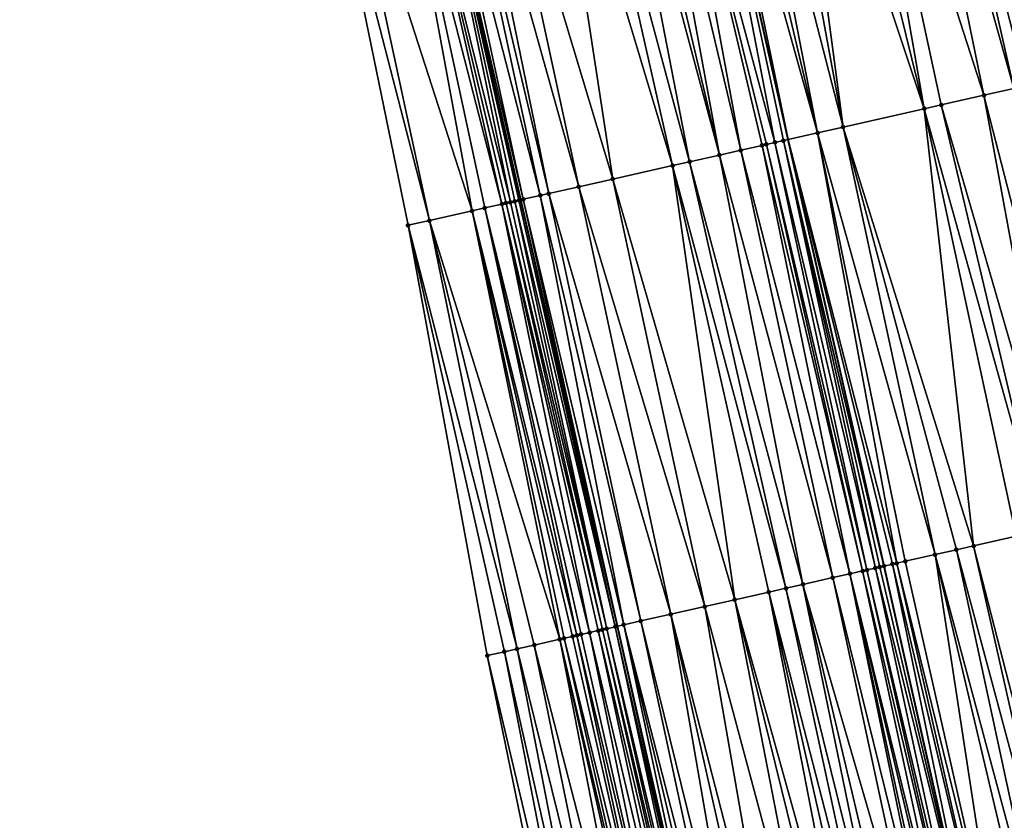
# Model space of a CAD drawing. Header units: feet. Extents: x 2004186 to 2014793, y 836912 to 864902.
# Tile 316 of 656: x 2010559 to 2010604, y 847180 to 847217. Entities that reach past the tile are written whole.
import ezdxf

# ---------------------------------------------------------------- set-up
doc = ezdxf.new("R2010")
doc.units = ezdxf.units.FT
doc.header["$LTSCALE"] = 100
doc.header["$MEASUREMENT"] = 0
for name, color, linetype, lineweight in [('EP_Travel Lane', 5, 'Continuous', 40), ('GPL_Skip Line', 2, 'Continuous', 40), ('Road Shots', 4, 'Continuous', 200), ('Road X-Section', 30, 'Continuous', 13)]:
    doc.layers.add(name, color=color, linetype=linetype, lineweight=lineweight)
doc.layers.add('I-77 SB_MM21-27-Surface-Border', color=7, linetype='Continuous')
doc.layers.add('I-77 SB_MM21-27-Surface-TIN', color=7, linetype='Continuous')

msp = doc.modelspace()

# ---------------------------------------------------------------- linework, layer by layer
at = {"layer": 'EP_Travel Lane'}
msp.add_polyline3d([(2010630.685063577, 846974.7646020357, 433.9494990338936), (2010626.999623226, 846994.4221213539, 433.9498742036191), (2010623.37290923, 847013.7085163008, 433.9473500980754), (2010619.35586834, 847033.300953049, 433.9607344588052), (2010615.338828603, 847052.893384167, 433.9372377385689), (2010611.321789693, 847072.4858112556, 433.8909326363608), (2010607.341284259, 847091.833547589, 433.8868535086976), (2010603.135315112, 847111.386270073, 433.8458970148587), (2010598.929344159, 847130.9390009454, 433.8186552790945), (2010594.723369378, 847150.4917496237, 433.8204851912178), (2010590.543717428, 847169.7928133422, 433.7994783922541), (2010586.116001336, 847189.2965723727, 433.781012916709), (2010581.688313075, 847208.8002088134, 433.7128112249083), (2010577.26060242, 847228.3039439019, 433.6845438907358), (2010572.869440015, 847247.436006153, 433.6395394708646), (2010568.141492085, 847266.8691364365, 433.6038975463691), (2010563.413541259, 847286.3022786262, 433.5727281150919)], dxfattribs=at)
at = {"layer": 'GPL_Skip Line'}
msp.add_polyline3d([(2010642.843041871, 846977.0569805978, 434.4017730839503), (2010639.195819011, 846996.7217008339, 434.413337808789), (2010635.571582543, 847016.2033965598, 434.4155120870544), (2010631.558796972, 847035.7967035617, 434.4288092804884), (2010627.54601195, 847055.3900078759, 434.4244873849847), (2010623.533227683, 847074.9833085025, 434.3981462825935), (2010619.530251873, 847094.4549494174, 434.3862928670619), (2010615.318628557, 847114.0064724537, 434.3709530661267), (2010611.1070079, 847133.5579831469, 434.3354678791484), (2010606.895382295, 847153.1095168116, 434.3374904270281), (2010602.688896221, 847172.5357383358, 434.3204053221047), (2010598.305170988, 847192.0493671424, 434.2786140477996), (2010593.921456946, 847211.5629461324, 434.2166219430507), (2010589.537728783, 847231.0765879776, 434.1800748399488), (2010585.139193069, 847250.4019683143, 434.1257069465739), (2010580.421065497, 847269.8374178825, 434.0705909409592)], dxfattribs=at)
at = {"layer": 'I-77 SB_MM21-27-Surface-Border', "color": 3, "linetype": 'ByBlock', "lineweight": -2}
msp.add_polyline3d([(2010623.863398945, 846973.4784115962, 433.6356946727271), (2010621.729653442, 846993.4284968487, 433.7041223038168), (2010615.948641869, 847012.1900950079, 433.628943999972), (2010612.529134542, 847031.9047385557, 433.6583332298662), (2010608.521796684, 847051.4991520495, 433.6235450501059), (2010604.318515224, 847071.0534893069, 433.5741984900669), (2010600.557156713, 847090.3744989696, 433.5612475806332), (2010596.352529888, 847109.9275174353, 433.5317278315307), (2010592.147901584, 847129.480542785, 433.5134717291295), (2010587.94327389, 847149.0335652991, 433.4905857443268), (2010584.173862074, 847168.3541448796, 433.4992467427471), (2010580.160164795, 847187.9514106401, 433.4996007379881), (2010576.536649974, 847207.6367539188, 433.5000388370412), (2010572.522958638, 847227.2339933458, 433.4896062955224), (2010568.752507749, 847246.4408045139, 433.4700946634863), (2010564.444075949, 847265.9753165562, 433.4409948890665), (2010558.774834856, 847285.1808938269, 433.3625969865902)], dxfattribs=at)
at = {"layer": 'I-77 SB_MM21-27-Surface-TIN', "color": 128, "linetype": 'ByBlock', "lineweight": -2}
for points in [[(2010603.931973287, 847234.3272160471, 434.7061975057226), (2010602.956539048, 847234.1069252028, 434.6666204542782), (2010608.140735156, 847214.7741070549, 434.7537400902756)], [(2010602.956539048, 847234.1069252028, 434.6666204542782), (2010601.200750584, 847233.7104319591, 434.6076615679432), (2010606.970212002, 847214.5097672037, 434.7099678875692)], [(2010602.956539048, 847234.1069252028, 434.6666204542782), (2010606.970212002, 847214.5097672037, 434.7099678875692), (2010608.140735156, 847214.7741070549, 434.7537400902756)], [(2010599.835137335, 847233.402048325, 434.5618046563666), (2010598.859702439, 847233.1817603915, 434.5234081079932), (2010604.238988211, 847213.8929879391, 434.6133983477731)], [(2010599.835137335, 847233.402048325, 434.5618046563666), (2010604.824251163, 847214.0251517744, 434.6328142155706), (2010601.200750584, 847233.7104319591, 434.6076615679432)], [(2010599.835137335, 847233.402048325, 434.5618046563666), (2010604.238988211, 847213.8929879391, 434.6133983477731), (2010604.824251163, 847214.0251517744, 434.6328142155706)], [(2010604.824251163, 847214.0251517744, 434.6328142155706), (2010605.604603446, 847214.2013627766, 434.6556823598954), (2010601.200750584, 847233.7104319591, 434.6076615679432)], [(2010606.970212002, 847214.5097672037, 434.7099678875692), (2010601.200750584, 847233.7104319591, 434.6076615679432), (2010605.604603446, 847214.2013627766, 434.6556823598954)], [(2010598.859702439, 847233.1817603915, 434.5234081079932), (2010596.713745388, 847232.6971281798, 434.4394395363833), (2010602.873382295, 847213.5845718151, 434.5543685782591)], [(2010598.859702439, 847233.1817603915, 434.5234081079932), (2010602.873382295, 847213.5845718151, 434.5543685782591), (2010604.238988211, 847213.8929879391, 434.6133983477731)], [(2010596.713745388, 847232.6971281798, 434.4394395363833), (2010595.34813351, 847232.3887384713, 434.3911187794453), (2010600.142164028, 847212.9677680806, 434.4478740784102)], [(2010596.713745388, 847232.6971281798, 434.4394395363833), (2010600.922513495, 847213.1439915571, 434.4758017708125), (2010602.873382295, 847213.5845718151, 434.5543685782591)], [(2010596.713745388, 847232.6971281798, 434.4394395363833), (2010600.142164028, 847212.9677680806, 434.4478740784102), (2010600.922513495, 847213.1439915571, 434.4758017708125)], [(2010593.787437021, 847232.0362806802, 434.3308617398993), (2010592.812000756, 847231.8159988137, 434.2949258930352), (2010596.435505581, 847212.1306998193, 434.3124803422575)], [(2010595.34813351, 847232.3887384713, 434.3911187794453), (2010593.787437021, 847232.0362806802, 434.3308617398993), (2010600.142164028, 847212.9677680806, 434.4478740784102)], [(2010593.787437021, 847232.0362806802, 434.3308617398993), (2010596.435505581, 847212.1306998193, 434.3124803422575), (2010600.142164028, 847212.9677680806, 434.4478740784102)], [(2010592.812000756, 847231.8159988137, 434.2949258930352), (2010591.446384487, 847231.5076285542, 434.2544937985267), (2010596.435505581, 847212.1306998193, 434.3124803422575)], [(2010589.885686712, 847231.1551764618, 434.1965479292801), (2010589.537728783, 847231.0765879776, 434.1800748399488), (2010593.921456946, 847211.5629461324, 434.2166219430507)], [(2010590.666034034, 847231.331409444, 434.228334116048), (2010589.885686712, 847231.1551764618, 434.1965479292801), (2010595.264978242, 847211.8663785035, 434.2762261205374)], [(2010589.885686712, 847231.1551764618, 434.1965479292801), (2010593.921456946, 847211.5629461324, 434.2166219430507), (2010595.264978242, 847211.8663785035, 434.2762261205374)], [(2010591.446384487, 847231.5076285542, 434.2544937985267), (2010590.666034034, 847231.331409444, 434.228334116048), (2010595.264978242, 847211.8663785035, 434.2762261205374)], [(2010591.446384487, 847231.5076285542, 434.2544937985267), (2010595.264978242, 847211.8663785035, 434.2762261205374), (2010596.435505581, 847212.1306998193, 434.3124803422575)], [(2010588.129911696, 847230.7586236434, 434.1134257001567), (2010587.154479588, 847230.5383233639, 434.0700215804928), (2010591.753416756, 847211.0733236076, 434.1305748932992)], [(2010588.129911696, 847230.7586236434, 434.1134257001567), (2010593.314111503, 847211.4257891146, 434.193955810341), (2010589.537728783, 847231.0765879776, 434.1800748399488)], [(2010588.129911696, 847230.7586236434, 434.1134257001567), (2010592.923933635, 847211.3376912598, 434.1856231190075), (2010593.314111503, 847211.4257891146, 434.193955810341)], [(2010588.129911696, 847230.7586236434, 434.1134257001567), (2010592.72884615, 847211.2936359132, 434.1788531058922), (2010592.923933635, 847211.3376912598, 434.1856231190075)], [(2010588.129911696, 847230.7586236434, 434.1134257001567), (2010591.753416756, 847211.0733236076, 434.1305748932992), (2010592.72884615, 847211.2936359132, 434.1788531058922)], [(2010593.704286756, 847211.5138985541, 434.2069873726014), (2010593.921456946, 847211.5629461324, 434.2166219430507), (2010589.537728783, 847231.0765879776, 434.1800748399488)], [(2010593.704286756, 847211.5138985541, 434.2069873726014), (2010589.537728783, 847231.0765879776, 434.1800748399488), (2010593.314111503, 847211.4257891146, 434.193955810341)], [(2010586.179042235, 847230.3180463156, 434.0360400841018), (2010585.593780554, 847230.1858768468, 434.0143372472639), (2010590.77798285, 847210.8530312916, 434.0904044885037)], [(2010587.154479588, 847230.5383233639, 434.0700215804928), (2010586.179042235, 847230.3180463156, 434.0360400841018), (2010590.77798285, 847210.8530312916, 434.0904044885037)], [(2010587.154479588, 847230.5383233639, 434.0700215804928), (2010590.77798285, 847210.8530312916, 434.0904044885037), (2010591.753416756, 847211.0733236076, 434.1305748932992)], [(2010584.228175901, 847229.8774551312, 433.9530344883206), (2010582.862563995, 847229.5690655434, 433.9047626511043), (2010588.632032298, 847210.3683702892, 433.9947663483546)], [(2010585.593780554, 847230.1858768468, 434.0143372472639), (2010584.228175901, 847229.8774551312, 433.9530344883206), (2010589.412378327, 847210.5446089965, 434.0288716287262)], [(2010584.228175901, 847229.8774551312, 433.9530344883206), (2010588.632032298, 847210.3683702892, 433.9947663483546), (2010589.412378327, 847210.5446089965, 434.0288716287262)], [(2010585.593780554, 847230.1858768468, 434.0143372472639), (2010589.412378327, 847210.5446089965, 434.0288716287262), (2010590.77798285, 847210.8530312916, 434.0904044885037)], [(2010582.862563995, 847229.5690655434, 433.9047626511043), (2010580.131344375, 847228.9522678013, 433.8006886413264), (2010585.900809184, 847209.7515880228, 433.8969792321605)], [(2010582.862563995, 847229.5690655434, 433.9047626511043), (2010585.900809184, 847209.7515880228, 433.8969792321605), (2010588.632032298, 847210.3683702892, 433.9947663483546)], [(2010580.131344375, 847228.9522678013, 433.8006886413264), (2010578.960818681, 847228.6879391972, 433.7614739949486), (2010584.340115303, 847209.3991186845, 433.8320443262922)], [(2010580.131344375, 847228.9522678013, 433.8006886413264), (2010584.340115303, 847209.3991186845, 433.8320443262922), (2010585.900809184, 847209.7515880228, 433.8969792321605)], [(2010578.375557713, 847228.5557665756, 433.738492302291), (2010577.595214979, 847228.3795132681, 433.6984622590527), (2010582.584333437, 847209.00259621, 433.7612358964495)], [(2010578.960818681, 847228.6879391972, 433.7614739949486), (2010578.375557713, 847228.5557665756, 433.738492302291), (2010582.974506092, 847209.0907171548, 433.7789339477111)], [(2010578.375557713, 847228.5557665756, 433.738492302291), (2010582.584333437, 847209.00259621, 433.7612358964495), (2010582.974506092, 847209.0907171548, 433.7789339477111)], [(2010578.960818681, 847228.6879391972, 433.7614739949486), (2010582.974506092, 847209.0907171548, 433.7789339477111), (2010584.340115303, 847209.3991186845, 433.8320443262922)], [(2010575.839427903, 847227.9830138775, 433.6370101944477), (2010573.303306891, 847227.4102222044, 433.5197198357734), (2010579.462947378, 847208.2976499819, 433.6283032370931)], [(2010576.424689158, 847228.1151852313, 433.6594777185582), (2010575.839427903, 847227.9830138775, 433.6370101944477), (2010580.828549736, 847208.6060818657, 433.6937251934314)], [(2010575.839427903, 847227.9830138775, 433.6370101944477), (2010580.048206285, 847208.4298317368, 433.6549872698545), (2010580.828549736, 847208.6060818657, 433.6937251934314)], [(2010575.839427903, 847227.9830138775, 433.6370101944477), (2010579.462947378, 847208.2976499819, 433.6283032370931), (2010580.048206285, 847208.4298317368, 433.6549872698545)], [(2010577.205041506, 847228.2913959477, 433.6822328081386), (2010576.424689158, 847228.1151852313, 433.6594777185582), (2010581.218726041, 847208.6941866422, 433.7048653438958)], [(2010576.424689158, 847228.1151852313, 433.6594777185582), (2010581.023637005, 847208.6501381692, 433.7008832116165), (2010581.218726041, 847208.6941866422, 433.7048653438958)], [(2010576.424689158, 847228.1151852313, 433.6594777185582), (2010580.828549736, 847208.6060818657, 433.6937251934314), (2010581.023637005, 847208.6501381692, 433.7008832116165)], [(2010577.205041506, 847228.2913959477, 433.6822328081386), (2010581.608905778, 847208.7822762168, 433.7098396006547), (2010577.26060242, 847228.3039439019, 433.6845438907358)], [(2010577.205041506, 847228.2913959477, 433.6822328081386), (2010581.413816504, 847208.7382287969, 433.7062846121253), (2010581.608905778, 847208.7822762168, 433.7098396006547)], [(2010577.205041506, 847228.2913959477, 433.6822328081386), (2010581.218726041, 847208.6941866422, 433.7048653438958), (2010581.413816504, 847208.7382287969, 433.7062846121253)], [(2010577.595214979, 847228.3795132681, 433.6984622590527), (2010577.26060242, 847228.3039439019, 433.6845438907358), (2010581.803992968, 847208.8263328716, 433.7171402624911)], [(2010581.608905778, 847208.7822762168, 433.7098396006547), (2010581.688313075, 847208.8002088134, 433.7128112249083), (2010577.26060242, 847228.3039439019, 433.6845438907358)], [(2010581.803992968, 847208.8263328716, 433.7171402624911), (2010577.26060242, 847228.3039439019, 433.6845438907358), (2010581.688313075, 847208.8002088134, 433.7128112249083)], [(2010577.595214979, 847228.3795132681, 433.6984622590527), (2010581.803992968, 847208.8263328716, 433.7171402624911), (2010582.584333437, 847209.00259621, 433.7612358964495)], [(2010573.303306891, 847227.4102222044, 433.5197198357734), (2010572.522958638, 847227.2339933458, 433.4896062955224), (2010577.512083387, 847207.8570484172, 433.5410944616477)], [(2010572.522958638, 847227.2339933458, 433.4896062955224), (2010576.536649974, 847207.6367539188, 433.5000388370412), (2010577.512083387, 847207.8570484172, 433.5410944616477)], [(2010573.303306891, 847227.4102222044, 433.5197198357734), (2010577.512083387, 847207.8570484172, 433.5410944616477), (2010579.462947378, 847208.2976499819, 433.6283032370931)], [(2010602.873382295, 847213.5845718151, 434.5543685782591), (2010600.922513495, 847213.1439915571, 434.4758017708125), (2010606.496882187, 847193.8992946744, 434.5807558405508)], [(2010604.238988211, 847213.8929879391, 434.6133983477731), (2010602.873382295, 847213.5845718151, 434.5543685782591), (2010607.862489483, 847194.2077046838, 434.6373056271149)], [(2010602.873382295, 847213.5845718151, 434.5543685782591), (2010606.496882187, 847193.8992946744, 434.5807558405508), (2010607.862489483, 847194.2077046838, 434.6373056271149)], [(2010600.922513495, 847213.1439915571, 434.4758017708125), (2010600.142164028, 847212.9677680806, 434.4478740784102), (2010605.521446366, 847193.6790108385, 434.5440249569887)], [(2010600.922513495, 847213.1439915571, 434.4758017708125), (2010605.521446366, 847193.6790108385, 434.5440249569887), (2010606.496882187, 847193.8992946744, 434.5807558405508)], [(2010600.142164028, 847212.9677680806, 434.4478740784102), (2010596.435505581, 847212.1306998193, 434.3124803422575), (2010602.400046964, 847192.9741237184, 434.435066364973)], [(2010600.142164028, 847212.9677680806, 434.4478740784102), (2010604.350918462, 847193.4146920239, 434.5087852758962), (2010605.521446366, 847193.6790108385, 434.5440249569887)], [(2010600.142164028, 847212.9677680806, 434.4478740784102), (2010602.400046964, 847192.9741237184, 434.435066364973), (2010604.350918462, 847193.4146920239, 434.5087852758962)], [(2010595.264978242, 847211.8663785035, 434.2762261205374), (2010593.921456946, 847211.5629461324, 434.2166219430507), (2010598.888471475, 847192.1811308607, 434.3145777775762)], [(2010596.435505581, 847212.1306998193, 434.3124803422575), (2010595.264978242, 847211.8663785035, 434.2762261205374), (2010600.644260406, 847192.5776220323, 434.3726897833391)], [(2010595.264978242, 847211.8663785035, 434.2762261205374), (2010599.278645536, 847192.269245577, 434.3297495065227), (2010600.644260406, 847192.5776220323, 434.3726897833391)], [(2010595.264978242, 847211.8663785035, 434.2762261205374), (2010598.888471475, 847192.1811308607, 434.3145777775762), (2010599.278645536, 847192.269245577, 434.3297495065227)], [(2010596.435505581, 847212.1306998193, 434.3124803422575), (2010601.619696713, 847192.7979037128, 434.4085464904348), (2010602.400046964, 847192.9741237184, 434.435066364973)], [(2010596.435505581, 847212.1306998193, 434.3124803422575), (2010600.644260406, 847192.5776220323, 434.3726897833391), (2010601.619696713, 847192.7979037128, 434.4085464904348)], [(2010592.72884615, 847211.2936359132, 434.1788531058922), (2010591.753416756, 847211.0733236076, 434.1305748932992), (2010596.742516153, 847191.6964909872, 434.2275095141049)], [(2010592.923933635, 847211.3376912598, 434.1856231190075), (2010592.72884615, 847211.2936359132, 434.1788531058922), (2010597.327776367, 847191.8286669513, 434.251844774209)], [(2010592.72884615, 847211.2936359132, 434.1788531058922), (2010596.742516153, 847191.6964909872, 434.2275095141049), (2010597.327776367, 847191.8286669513, 434.251844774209)], [(2010593.314111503, 847211.4257891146, 434.193955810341), (2010592.923933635, 847211.3376912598, 434.1856231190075), (2010597.522864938, 847191.872717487, 434.2566635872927)], [(2010592.923933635, 847211.3376912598, 434.1856231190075), (2010597.327776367, 847191.8286669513, 434.251844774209), (2010597.522864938, 847191.872717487, 434.2566635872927)], [(2010593.704286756, 847211.5138985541, 434.2069873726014), (2010593.314111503, 847211.4257891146, 434.193955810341), (2010597.913044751, 847191.9608067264, 434.2615018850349)], [(2010593.314111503, 847211.4257891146, 434.193955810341), (2010597.522864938, 847191.872717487, 434.2566635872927), (2010597.913044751, 847191.9608067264, 434.2615018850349)], [(2010593.704286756, 847211.5138985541, 434.2069873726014), (2010598.303217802, 847192.0489259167, 434.2784882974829), (2010593.921456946, 847211.5629461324, 434.2166219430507)], [(2010593.704286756, 847211.5138985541, 434.2069873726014), (2010598.108132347, 847192.0048615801, 434.2680719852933), (2010598.303217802, 847192.0489259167, 434.2784882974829)], [(2010593.704286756, 847211.5138985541, 434.2069873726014), (2010597.913044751, 847191.9608067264, 434.2615018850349), (2010598.108132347, 847192.0048615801, 434.2680719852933)], [(2010598.303217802, 847192.0489259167, 434.2784882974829), (2010598.305170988, 847192.0493671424, 434.2786140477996), (2010593.921456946, 847211.5629461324, 434.2166219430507)], [(2010598.693386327, 847192.13706516, 434.3036081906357), (2010593.921456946, 847211.5629461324, 434.2166219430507), (2010598.305170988, 847192.0493671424, 434.2786140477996)], [(2010598.888471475, 847192.1811308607, 434.3145777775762), (2010593.921456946, 847211.5629461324, 434.2166219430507), (2010598.693386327, 847192.13706516, 434.3036081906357)], [(2010590.77798285, 847210.8530312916, 434.0904044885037), (2010589.412378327, 847210.5446089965, 434.0288716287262), (2010594.596560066, 847191.2118545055, 434.1418169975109)], [(2010591.753416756, 847211.0733236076, 434.1305748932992), (2010590.77798285, 847210.8530312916, 434.0904044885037), (2010595.962165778, 847191.5202715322, 434.2012129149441)], [(2010590.77798285, 847210.8530312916, 434.0904044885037), (2010594.596560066, 847191.2118545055, 434.1418169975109), (2010595.962165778, 847191.5202715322, 434.2012129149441)], [(2010591.753416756, 847211.0733236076, 434.1305748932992), (2010595.962165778, 847191.5202715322, 434.2012129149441), (2010596.742516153, 847191.6964909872, 434.2275095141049)], [(2010589.412378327, 847210.5446089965, 434.0288716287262), (2010588.632032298, 847210.3683702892, 433.9947663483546), (2010593.816216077, 847191.0356067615, 434.1040464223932)], [(2010589.412378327, 847210.5446089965, 434.0288716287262), (2010593.816216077, 847191.0356067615, 434.1040464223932), (2010594.596560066, 847191.2118545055, 434.1418169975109)], [(2010588.632032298, 847210.3683702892, 433.9947663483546), (2010585.900809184, 847209.7515880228, 433.8969792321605), (2010591.475170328, 847190.5069245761, 434.0154950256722)], [(2010588.632032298, 847210.3683702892, 433.9947663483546), (2010593.035869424, 847190.8593708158, 434.0710612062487), (2010593.816216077, 847191.0356067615, 434.1040464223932)], [(2010588.632032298, 847210.3683702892, 433.9947663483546), (2010591.475170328, 847190.5069245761, 434.0154950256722), (2010593.035869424, 847190.8593708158, 434.0710612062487)], [(2010585.900809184, 847209.7515880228, 433.8969792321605), (2010584.340115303, 847209.3991186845, 433.8320443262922), (2010590.10956003, 847190.1985278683, 433.9643403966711)], [(2010585.900809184, 847209.7515880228, 433.8969792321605), (2010590.10956003, 847190.1985278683, 433.9643403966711), (2010591.475170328, 847190.5069245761, 434.0154950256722)], [(2010582.974506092, 847209.0907171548, 433.7789339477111), (2010582.584333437, 847209.00259621, 433.7612358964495), (2010587.183262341, 847189.5376330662, 433.83658748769)], [(2010584.340115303, 847209.3991186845, 433.8320443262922), (2010582.974506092, 847209.0907171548, 433.7789339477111), (2010588.548866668, 847189.8460562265, 433.898471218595)], [(2010582.974506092, 847209.0907171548, 433.7789339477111), (2010587.183262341, 847189.5376330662, 433.83658748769), (2010588.548866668, 847189.8460562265, 433.898471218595)], [(2010584.340115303, 847209.3991186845, 433.8320443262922), (2010588.548866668, 847189.8460562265, 433.898471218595), (2010590.10956003, 847190.1985278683, 433.9643403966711)], [(2010580.828549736, 847208.6060818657, 433.6937251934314), (2010580.048206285, 847208.4298317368, 433.6549872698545), (2010584.842233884, 847189.0088742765, 433.7169654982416)], [(2010581.023637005, 847208.6501381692, 433.7008832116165), (2010580.828549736, 847208.6060818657, 433.6937251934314), (2010585.427486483, 847189.1410839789, 433.7549849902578)], [(2010580.828549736, 847208.6060818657, 433.6937251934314), (2010585.232401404, 847189.0970179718, 433.7438910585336), (2010585.427486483, 847189.1410839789, 433.7549849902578)], [(2010580.828549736, 847208.6060818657, 433.6937251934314), (2010584.842233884, 847189.0088742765, 433.7169654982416), (2010585.232401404, 847189.0970179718, 433.7438910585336)], [(2010581.218726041, 847208.6941866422, 433.7048653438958), (2010581.023637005, 847208.6501381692, 433.7008832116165), (2010585.622573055, 847189.1851433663, 433.7633939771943)], [(2010581.023637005, 847208.6501381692, 433.7008832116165), (2010585.427486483, 847189.1410839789, 433.7549849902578), (2010585.622573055, 847189.1851433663, 433.7633939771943)], [(2010581.413816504, 847208.7382287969, 433.7062846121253), (2010581.218726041, 847208.6941866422, 433.7048653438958), (2010585.622573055, 847189.1851433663, 433.7633939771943)], [(2010581.608905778, 847208.7822762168, 433.7098396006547), (2010581.413816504, 847208.7382287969, 433.7062846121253), (2010586.012748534, 847189.2732518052, 433.7760196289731)], [(2010581.413816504, 847208.7382287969, 433.7062846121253), (2010585.622573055, 847189.1851433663, 433.7633939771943), (2010586.012748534, 847189.2732518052, 433.7760196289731)], [(2010581.608905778, 847208.7822762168, 433.7098396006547), (2010586.012748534, 847189.2732518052, 433.7760196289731), (2010581.688313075, 847208.8002088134, 433.7128112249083)], [(2010581.803992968, 847208.8263328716, 433.7171402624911), (2010581.688313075, 847208.8002088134, 433.7128112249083), (2010586.116001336, 847189.2965723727, 433.781012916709)], [(2010586.012748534, 847189.2732518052, 433.7760196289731), (2010586.116001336, 847189.2965723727, 433.781012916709), (2010581.688313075, 847208.8002088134, 433.7128112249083)], [(2010582.584333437, 847209.00259621, 433.7612358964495), (2010581.803992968, 847208.8263328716, 433.7171402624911), (2010586.402920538, 847189.3613756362, 433.7948882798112)], [(2010581.803992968, 847208.8263328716, 433.7171402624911), (2010586.116001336, 847189.2965723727, 433.781012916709), (2010586.402920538, 847189.3613756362, 433.7948882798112)], [(2010582.584333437, 847209.00259621, 433.7612358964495), (2010586.402920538, 847189.3613756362, 433.7948882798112), (2010587.183262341, 847189.5376330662, 433.83658748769)], [(2010579.462947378, 847208.2976499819, 433.6283032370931), (2010577.512083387, 847207.8570484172, 433.5410944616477), (2010583.47662749, 847188.7004602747, 433.6587964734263)], [(2010580.048206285, 847208.4298317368, 433.6549872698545), (2010579.462947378, 847208.2976499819, 433.6283032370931), (2010584.256979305, 847188.8766733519, 433.6825062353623)], [(2010579.462947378, 847208.2976499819, 433.6283032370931), (2010584.061891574, 847188.8326190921, 433.6761770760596), (2010584.256979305, 847188.8766733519, 433.6825062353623)], [(2010579.462947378, 847208.2976499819, 433.6283032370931), (2010583.671714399, 847188.7445181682, 433.6665994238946), (2010584.061891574, 847188.8326190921, 433.6761770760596)], [(2010579.462947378, 847208.2976499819, 433.6283032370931), (2010583.47662749, 847188.7004602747, 433.6587964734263), (2010583.671714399, 847188.7445181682, 433.6665994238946)], [(2010580.048206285, 847208.4298317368, 433.6549872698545), (2010584.452065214, 847188.9207356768, 433.6921066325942), (2010584.842233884, 847189.0088742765, 433.7169654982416)], [(2010580.048206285, 847208.4298317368, 433.6549872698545), (2010584.256979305, 847188.8766733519, 433.6825062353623), (2010584.452065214, 847188.9207356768, 433.6921066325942)], [(2010577.512083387, 847207.8570484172, 433.5410944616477), (2010576.536649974, 847207.6367539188, 433.5000388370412), (2010581.525766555, 847188.2598451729, 433.5660970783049)], [(2010577.512083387, 847207.8570484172, 433.5410944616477), (2010582.306112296, 847188.4360851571, 433.6007203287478), (2010583.47662749, 847188.7004602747, 433.6587964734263)], [(2010577.512083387, 847207.8570484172, 433.5410944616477), (2010581.525766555, 847188.2598451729, 433.5660970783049), (2010582.306112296, 847188.4360851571, 433.6007203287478)], [(2010576.536649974, 847207.6367539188, 433.5000388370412), (2010580.94050852, 847188.1276595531, 433.5378454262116), (2010581.525766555, 847188.2598451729, 433.5660970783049)], [(2010576.536649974, 847207.6367539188, 433.5000388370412), (2010580.160164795, 847187.9514106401, 433.4996007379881), (2010580.94050852, 847188.1276595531, 433.5378454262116)], [(2010604.350918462, 847193.4146920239, 434.5087852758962), (2010602.400046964, 847192.9741237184, 434.435066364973), (2010607.389168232, 847173.5971942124, 434.4927043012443)], [(2010602.400046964, 847192.9741237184, 434.435066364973), (2010601.619696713, 847192.7979037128, 434.4085464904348), (2010606.803905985, 847173.4650272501, 434.4720201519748)], [(2010602.400046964, 847192.9741237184, 434.435066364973), (2010606.803905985, 847173.4650272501, 434.4720201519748), (2010607.389168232, 847173.5971942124, 434.4927043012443)], [(2010600.644260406, 847192.5776220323, 434.3726897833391), (2010599.278645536, 847192.269245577, 434.3297495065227), (2010603.682504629, 847172.7601487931, 434.3665752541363)], [(2010601.619696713, 847192.7979037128, 434.4085464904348), (2010600.644260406, 847192.5776220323, 434.3726897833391), (2010605.828468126, 847173.2447524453, 434.4389521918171)], [(2010600.644260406, 847192.5776220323, 434.3726897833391), (2010605.243207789, 847173.1125770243, 434.4148371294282), (2010605.828468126, 847173.2447524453, 434.4389521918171)], [(2010600.644260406, 847192.5776220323, 434.3726897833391), (2010603.682504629, 847172.7601487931, 434.3665752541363), (2010605.243207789, 847173.1125770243, 434.4148371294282)], [(2010601.619696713, 847192.7979037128, 434.4085464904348), (2010605.828468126, 847173.2447524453, 434.4389521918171), (2010606.803905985, 847173.4650272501, 434.4720201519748)], [(2010597.913044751, 847191.9608067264, 434.2615018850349), (2010597.522864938, 847191.872717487, 434.2566635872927), (2010602.121819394, 847172.4076411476, 434.2861030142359)], [(2010598.108132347, 847192.0048615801, 434.2680719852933), (2010597.913044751, 847191.9608067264, 434.2615018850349), (2010602.688896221, 847172.5357383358, 434.3204053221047)], [(2010597.913044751, 847191.9608067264, 434.2615018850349), (2010602.121819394, 847172.4076411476, 434.2861030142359), (2010602.688896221, 847172.5357383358, 434.3204053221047)], [(2010598.303217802, 847192.0489259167, 434.2784882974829), (2010598.108132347, 847192.0048615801, 434.2680719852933), (2010602.688896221, 847172.5357383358, 434.3204053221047)], [(2010598.303217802, 847192.0489259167, 434.2784882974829), (2010602.688896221, 847172.5357383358, 434.3204053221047), (2010598.305170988, 847192.0493671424, 434.2786140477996)], [(2010598.693386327, 847192.13706516, 434.3036081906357), (2010598.305170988, 847192.0493671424, 434.2786140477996), (2010602.707073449, 847172.5398443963, 434.321504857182)], [(2010602.707073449, 847172.5398443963, 434.321504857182), (2010598.305170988, 847192.0493671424, 434.2786140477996), (2010602.688896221, 847172.5357383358, 434.3204053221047)], [(2010598.888471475, 847192.1811308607, 434.3145777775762), (2010598.693386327, 847192.13706516, 434.3036081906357), (2010603.292330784, 847172.6720331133, 434.3510127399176)], [(2010598.693386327, 847192.13706516, 434.3036081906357), (2010602.707073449, 847172.5398443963, 434.321504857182), (2010603.292330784, 847172.6720331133, 434.3510127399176)], [(2010599.278645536, 847192.269245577, 434.3297495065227), (2010598.888471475, 847192.1811308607, 434.3145777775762), (2010603.682504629, 847172.7601487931, 434.3665752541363)], [(2010598.888471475, 847192.1811308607, 434.3145777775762), (2010603.292330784, 847172.6720331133, 434.3510127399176), (2010603.682504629, 847172.7601487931, 434.3665752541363)], [(2010595.962165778, 847191.5202715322, 434.2012129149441), (2010594.596560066, 847191.2118545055, 434.1418169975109), (2010600.170951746, 847171.9670557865, 434.2054664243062)], [(2010596.742516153, 847191.6964909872, 434.2275095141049), (2010595.962165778, 847191.5202715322, 434.2012129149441), (2010600.756213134, 847172.0992265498, 434.2276922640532)], [(2010595.962165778, 847191.5202715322, 434.2012129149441), (2010600.170951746, 847171.9670557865, 434.2054664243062), (2010600.756213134, 847172.0992265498, 434.2276922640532)], [(2010597.327776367, 847191.8286669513, 434.251844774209), (2010596.742516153, 847191.6964909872, 434.2275095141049), (2010601.536555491, 847172.2754815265, 434.2683964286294)], [(2010596.742516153, 847191.6964909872, 434.2275095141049), (2010601.341469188, 847172.2314209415, 434.2595017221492), (2010601.536555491, 847172.2754815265, 434.2683964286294)], [(2010596.742516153, 847191.6964909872, 434.2275095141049), (2010600.951299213, 847172.1432881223, 434.23698740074), (2010601.341469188, 847172.2314209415, 434.2595017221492)], [(2010596.742516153, 847191.6964909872, 434.2275095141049), (2010600.756213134, 847172.0992265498, 434.2276922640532), (2010600.951299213, 847172.1432881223, 434.23698740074)], [(2010597.522864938, 847191.872717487, 434.2566635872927), (2010597.327776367, 847191.8286669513, 434.251844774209), (2010601.926732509, 847172.3635831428, 434.2782548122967)], [(2010597.327776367, 847191.8286669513, 434.251844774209), (2010601.536555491, 847172.2754815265, 434.2683964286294), (2010601.926732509, 847172.3635831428, 434.2782548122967)], [(2010597.522864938, 847191.872717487, 434.2566635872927), (2010601.926732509, 847172.3635831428, 434.2782548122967), (2010602.121819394, 847172.4076411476, 434.2861030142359)], [(2010593.816216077, 847191.0356067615, 434.1040464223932), (2010593.035869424, 847190.8593708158, 434.0710612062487), (2010598.024993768, 847171.4824276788, 434.1231703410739)], [(2010594.596560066, 847191.2118545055, 434.1418169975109), (2010593.816216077, 847191.0356067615, 434.1040464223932), (2010598.610250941, 847171.6146171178, 434.1529710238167)], [(2010593.816216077, 847191.0356067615, 434.1040464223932), (2010598.024993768, 847171.4824276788, 434.1231703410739), (2010598.610250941, 847171.6146171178, 434.1529710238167)], [(2010594.596560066, 847191.2118545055, 434.1418169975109), (2010599.19551152, 847171.7467914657, 434.1766507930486), (2010600.170951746, 847171.9670557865, 434.2054664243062)], [(2010594.596560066, 847191.2118545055, 434.1418169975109), (2010598.610250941, 847171.6146171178, 434.1529710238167), (2010599.19551152, 847171.7467914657, 434.1766507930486)], [(2010593.035869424, 847190.8593708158, 434.0710612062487), (2010591.475170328, 847190.5069245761, 434.0154950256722), (2010596.854475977, 847171.2180640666, 434.0697607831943)], [(2010593.035869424, 847190.8593708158, 434.0710612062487), (2010597.439736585, 847171.3502382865, 434.0933886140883), (2010598.024993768, 847171.4824276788, 434.1231703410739)], [(2010593.035869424, 847190.8593708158, 434.0710612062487), (2010596.854475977, 847171.2180640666, 434.0697607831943), (2010597.439736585, 847171.3502382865, 434.0933886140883)], [(2010590.10956003, 847190.1985278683, 433.9643403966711), (2010588.548866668, 847189.8460562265, 433.898471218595), (2010593.53799633, 847170.4690895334, 433.9410260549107)], [(2010591.475170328, 847190.5069245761, 434.0154950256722), (2010590.10956003, 847190.1985278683, 433.9643403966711), (2010595.293775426, 847170.865624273, 434.0168091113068)], [(2010590.10956003, 847190.1985278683, 433.9643403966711), (2010593.53799633, 847170.4690895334, 433.9410260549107), (2010595.293775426, 847170.865624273, 434.0168091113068)], [(2010591.475170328, 847190.5069245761, 434.0154950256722), (2010596.269212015, 847171.0859047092, 434.0521611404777), (2010596.854475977, 847171.2180640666, 434.0697607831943)], [(2010591.475170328, 847190.5069245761, 434.0154950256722), (2010595.293775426, 847170.865624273, 434.0168091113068), (2010596.269212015, 847171.0859047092, 434.0521611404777)], [(2010588.548866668, 847189.8460562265, 433.898471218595), (2010587.183262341, 847189.5376330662, 433.83658748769), (2010591.977300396, 847170.1166292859, 433.8797782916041)], [(2010588.548866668, 847189.8460562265, 433.898471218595), (2010592.952733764, 847170.3369239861, 433.9209157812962), (2010593.53799633, 847170.4690895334, 433.9410260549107)], [(2010588.548866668, 847189.8460562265, 433.898471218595), (2010591.977300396, 847170.1166292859, 433.8797782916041), (2010592.952733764, 847170.3369239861, 433.9209157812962)], [(2010586.012748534, 847189.2732518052, 433.7760196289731), (2010585.622573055, 847189.1851433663, 433.7633939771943), (2010590.221532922, 847169.7200430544, 433.7831101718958)], [(2010586.012748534, 847189.2732518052, 433.7760196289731), (2010590.416619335, 847169.7641031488, 433.7918058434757), (2010586.116001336, 847189.2965723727, 433.781012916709)], [(2010586.012748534, 847189.2732518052, 433.7760196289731), (2010590.221532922, 847169.7200430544, 433.7831101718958), (2010590.416619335, 847169.7641031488, 433.7918058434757)], [(2010586.402920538, 847189.3613756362, 433.7948882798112), (2010586.116001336, 847189.2965723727, 433.781012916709), (2010590.543717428, 847169.7928133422, 433.7994783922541)], [(2010590.416619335, 847169.7641031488, 433.7918058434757), (2010590.543717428, 847169.7928133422, 433.7994783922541), (2010586.116001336, 847189.2965723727, 433.781012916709)], [(2010587.183262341, 847189.5376330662, 433.83658748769), (2010586.402920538, 847189.3613756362, 433.7948882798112), (2010591.392045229, 847169.9844309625, 433.8463741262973)], [(2010586.402920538, 847189.3613756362, 433.7948882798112), (2010590.543717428, 847169.7928133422, 433.7994783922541), (2010591.00187343, 847169.8963062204, 433.8271359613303)], [(2010586.402920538, 847189.3613756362, 433.7948882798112), (2010591.00187343, 847169.8963062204, 433.8271359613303), (2010591.392045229, 847169.9844309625, 433.8463741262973)], [(2010587.183262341, 847189.5376330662, 433.83658748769), (2010591.392045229, 847169.9844309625, 433.8463741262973), (2010591.977300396, 847170.1166292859, 433.8797782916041)], [(2010584.061891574, 847188.8326190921, 433.6761770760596), (2010583.671714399, 847188.7445181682, 433.6665994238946), (2010588.465755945, 847169.3234989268, 433.7035193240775)], [(2010584.256979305, 847188.8766733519, 433.6825062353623), (2010584.061891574, 847188.8326190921, 433.6761770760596), (2010588.465755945, 847169.3234989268, 433.7035193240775)], [(2010584.452065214, 847188.9207356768, 433.6921066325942), (2010584.256979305, 847188.8766733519, 433.6825062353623), (2010588.855927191, 847169.4116261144, 433.7237494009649)], [(2010584.256979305, 847188.8766733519, 433.6825062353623), (2010588.465755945, 847169.3234989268, 433.7035193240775), (2010588.855927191, 847169.4116261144, 433.7237494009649)], [(2010584.842233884, 847189.0088742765, 433.7169654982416), (2010584.452065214, 847188.9207356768, 433.6921066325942), (2010588.855927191, 847169.4116261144, 433.7237494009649)], [(2010585.232401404, 847189.0970179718, 433.7438910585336), (2010584.842233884, 847189.0088742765, 433.7169654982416), (2010589.441182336, 847169.5438245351, 433.7571930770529)], [(2010584.842233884, 847189.0088742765, 433.7169654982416), (2010588.855927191, 847169.4116261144, 433.7237494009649), (2010589.441182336, 847169.5438245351, 433.7571930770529)], [(2010585.427486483, 847189.1410839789, 433.7549849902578), (2010585.232401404, 847189.0970179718, 433.7438910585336), (2010589.831354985, 847169.6319455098, 433.7749031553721)], [(2010585.232401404, 847189.0970179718, 433.7438910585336), (2010589.441182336, 847169.5438245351, 433.7571930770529), (2010589.831354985, 847169.6319455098, 433.7749031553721)], [(2010585.622573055, 847189.1851433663, 433.7633939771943), (2010585.427486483, 847189.1410839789, 433.7549849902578), (2010590.026443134, 847169.6759979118, 433.7804789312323)], [(2010585.427486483, 847189.1410839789, 433.7549849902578), (2010589.831354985, 847169.6319455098, 433.7749031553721), (2010590.026443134, 847169.6759979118, 433.7804789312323)], [(2010585.622573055, 847189.1851433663, 433.7633939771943), (2010590.026443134, 847169.6759979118, 433.7804789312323), (2010590.221532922, 847169.7200430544, 433.7831101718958)], [(2010582.306112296, 847188.4360851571, 433.6007203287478), (2010581.525766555, 847188.2598451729, 433.5660970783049), (2010586.319809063, 847168.8388216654, 433.6012864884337)], [(2010583.47662749, 847188.7004602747, 433.6587964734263), (2010582.306112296, 847188.4360851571, 433.6007203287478), (2010587.295239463, 847169.0591295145, 433.6477571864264)], [(2010582.306112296, 847188.4360851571, 433.6007203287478), (2010586.319809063, 847168.8388216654, 433.6012864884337), (2010587.295239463, 847169.0591295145, 433.6477571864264)], [(2010583.671714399, 847188.7445181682, 433.6665994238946), (2010583.47662749, 847188.7004602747, 433.6587964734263), (2010588.075582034, 847169.2353835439, 433.6880771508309)], [(2010583.47662749, 847188.7004602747, 433.6587964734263), (2010587.880496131, 847169.1913211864, 433.6784635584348), (2010588.075582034, 847169.2353835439, 433.6880771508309)], [(2010583.47662749, 847188.7004602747, 433.6587964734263), (2010587.295239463, 847169.0591295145, 433.6477571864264), (2010587.880496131, 847169.1913211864, 433.6784635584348)], [(2010583.671714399, 847188.7445181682, 433.6665994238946), (2010588.075582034, 847169.2353835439, 433.6880771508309), (2010588.465755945, 847169.3234989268, 433.7035193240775)], [(2010580.94050852, 847188.1276595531, 433.5378454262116), (2010580.160164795, 847187.9514106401, 433.4996007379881), (2010584.759120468, 847168.4863289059, 433.526852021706)], [(2010580.160164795, 847187.9514106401, 433.4996007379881), (2010584.173862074, 847168.3541448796, 433.4992467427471), (2010584.759120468, 847168.4863289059, 433.526852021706)], [(2010581.525766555, 847188.2598451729, 433.5660970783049), (2010580.94050852, 847188.1276595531, 433.5378454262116), (2010585.344376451, 847168.6185236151, 433.55879022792)], [(2010580.94050852, 847188.1276595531, 433.5378454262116), (2010584.759120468, 847168.4863289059, 433.526852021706), (2010585.344376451, 847168.6185236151, 433.55879022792)], [(2010581.525766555, 847188.2598451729, 433.5660970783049), (2010585.344376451, 847168.6185236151, 433.55879022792), (2010586.319809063, 847168.8388216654, 433.6012864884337)]]:
    msp.add_3dface(points, dxfattribs=at)
at = {"layer": 'Road Shots', "lineweight": 100}
for p in [(2010602.873382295, 847213.5845718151, 434.5543685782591), (2010600.922513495, 847213.1439915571, 434.4758017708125), (2010600.142164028, 847212.9677680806, 434.4478740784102), (2010595.264978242, 847211.8663785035, 434.2762261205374), (2010596.435505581, 847212.1306998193, 434.3124803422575), (2010592.72884615, 847211.2936359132, 434.1788531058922), (2010592.923933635, 847211.3376912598, 434.1856231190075), (2010593.314111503, 847211.4257891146, 434.193955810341), (2010593.704286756, 847211.5138985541, 434.2069873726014), (2010590.77798285, 847210.8530312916, 434.0904044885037), (2010591.753416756, 847211.0733236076, 434.1305748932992), (2010589.412378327, 847210.5446089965, 434.0288716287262), (2010588.632032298, 847210.3683702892, 433.9947663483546), (2010585.900809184, 847209.7515880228, 433.8969792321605), (2010582.974506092, 847209.0907171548, 433.7789339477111), (2010584.340115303, 847209.3991186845, 433.8320443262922), (2010580.828549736, 847208.6060818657, 433.6937251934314), (2010581.023637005, 847208.6501381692, 433.7008832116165), (2010581.218726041, 847208.6941866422, 433.7048653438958), (2010581.413816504, 847208.7382287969, 433.7062846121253), (2010581.608905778, 847208.7822762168, 433.7098396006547), (2010581.803992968, 847208.8263328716, 433.7171402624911), (2010582.584333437, 847209.00259621, 433.7612358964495), (2010579.462947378, 847208.2976499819, 433.6283032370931), (2010580.048206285, 847208.4298317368, 433.6549872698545), (2010577.512083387, 847207.8570484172, 433.5410944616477), (2010576.536649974, 847207.6367539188, 433.5000388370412), (2010602.400046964, 847192.9741237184, 434.435066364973), (2010600.644260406, 847192.5776220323, 434.3726897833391), (2010601.619696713, 847192.7979037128, 434.4085464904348), (2010597.913044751, 847191.9608067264, 434.2615018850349), (2010598.108132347, 847192.0048615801, 434.2680719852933), (2010598.303217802, 847192.0489259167, 434.2784882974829), (2010598.693386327, 847192.13706516, 434.3036081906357), (2010598.888471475, 847192.1811308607, 434.3145777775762), (2010599.278645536, 847192.269245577, 434.3297495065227), (2010595.962165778, 847191.5202715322, 434.2012129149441), (2010596.742516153, 847191.6964909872, 434.2275095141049), (2010597.327776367, 847191.8286669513, 434.251844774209), (2010597.522864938, 847191.872717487, 434.2566635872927), (2010593.816216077, 847191.0356067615, 434.1040464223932), (2010594.596560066, 847191.2118545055, 434.1418169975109), (2010593.035869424, 847190.8593708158, 434.0710612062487), (2010590.10956003, 847190.1985278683, 433.9643403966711), (2010591.475170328, 847190.5069245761, 434.0154950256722), (2010588.548866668, 847189.8460562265, 433.898471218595), (2010586.012748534, 847189.2732518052, 433.7760196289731), (2010586.402920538, 847189.3613756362, 433.7948882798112), (2010587.183262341, 847189.5376330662, 433.83658748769), (2010584.061891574, 847188.8326190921, 433.6761770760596), (2010584.256979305, 847188.8766733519, 433.6825062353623), (2010584.452065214, 847188.9207356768, 433.6921066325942), (2010584.842233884, 847189.0088742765, 433.7169654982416), (2010585.232401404, 847189.0970179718, 433.7438910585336), (2010585.427486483, 847189.1410839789, 433.7549849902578), (2010585.622573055, 847189.1851433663, 433.7633939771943), (2010582.306112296, 847188.4360851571, 433.6007203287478), (2010583.47662749, 847188.7004602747, 433.6587964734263), (2010583.671714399, 847188.7445181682, 433.6665994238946), (2010580.160164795, 847187.9514106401, 433.4996007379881), (2010580.94050852, 847188.1276595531, 433.5378454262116), (2010581.525766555, 847188.2598451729, 433.5660970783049)]:
    msp.add_point(p, dxfattribs=at)
at = {"layer": 'Road X-Section', "extrusion": (0.2201925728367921, -0.9754531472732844, 0.002527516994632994), "elevation": -383696.2394966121, "flags": 128}
msp.add_lwpolyline([(2147778.900157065, 1403.303287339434), (2147779.900157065, 1403.34434309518), (2147781.900157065, 1403.431552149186), (2147782.500157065, 1403.458236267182), (2147783.300157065, 1403.496974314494), (2147783.500157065, 1403.504132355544), (2147783.700157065, 1403.508114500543), (2147783.900157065, 1403.509533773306), (2147784.100157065, 1403.513088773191), (2147784.300157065, 1403.520389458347), (2147785.100157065, 1403.564485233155), (2147785.500157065, 1403.582183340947), (2147786.900157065, 1403.635293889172), (2147788.500157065, 1403.700229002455), (2147791.300157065, 1403.798016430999), (2147792.100157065, 1403.83212182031), (2147793.500157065, 1403.893654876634), (2147794.500157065, 1403.933825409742), (2147795.500157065, 1403.982103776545), (2147795.700157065, 1403.988873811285), (2147796.100157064, 1403.997206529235), (2147796.500157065, 1404.010238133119), (2147798.100157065, 1404.079477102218), (2147799.300157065, 1404.11573143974), (2147803.100157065, 1404.251125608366), (2147803.900157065, 1404.279053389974), (2147805.900157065, 1404.357620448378), (2147807.300157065, 1404.416650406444), (2147807.900157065, 1404.436066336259), (2147808.700157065, 1404.458934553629), (2147810.100157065, 1404.513220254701), (2147811.300157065, 1404.556992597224), (2147812.700157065, 1404.613532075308), (2147815.100157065, 1404.711089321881), (2147816.700157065, 1404.772198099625), (2147817.300157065, 1404.796517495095), (2147818.100157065, 1404.824017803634), (2147818.900157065, 1404.854958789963), (2147820.300157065, 1404.901507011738), (2147820.500157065, 1404.91048951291), (2147821.100157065, 1404.946050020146), (2147821.300157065, 1404.956211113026), (2147821.900157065, 1404.978871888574), (2147822.700157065, 1405.012094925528), (2147823.300157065, 1405.03295807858), (2147825.900157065, 1405.107551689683), (2147827.300157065, 1405.155554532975)], dxfattribs=at)
at = {"layer": 'Road X-Section', "extrusion": (0.2201925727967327, -0.9754531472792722, 0.002527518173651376), "elevation": -383676.2395817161, "flags": 128}
msp.add_lwpolyline([(2147778.100141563, 1403.25275131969), (2147778.900141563, 1403.290996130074), (2147779.500141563, 1403.319247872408), (2147780.300141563, 1403.353871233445), (2147781.500141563, 1403.411947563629), (2147781.700141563, 1403.419750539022), (2147782.100141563, 1403.42932822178), (2147782.300141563, 1403.435657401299), (2147782.500141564, 1403.445257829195), (2147782.900141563, 1403.470116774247), (2147783.300141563, 1403.497042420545), (2147783.500141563, 1403.508136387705), (2147783.700141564, 1403.516545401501), (2147784.100141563, 1403.529171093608), (2147784.500141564, 1403.548039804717), (2147785.300141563, 1403.589739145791), (2147786.700141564, 1403.651623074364), (2147788.300141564, 1403.717492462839), (2147789.700141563, 1403.768647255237), (2147791.300141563, 1403.824213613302), (2147792.100141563, 1403.857198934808), (2147792.900141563, 1403.894969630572), (2147794.300141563, 1403.954365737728), (2147795.100141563, 1403.980662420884), (2147795.700141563, 1404.004997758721), (2147795.900141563, 1404.009816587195), (2147796.300141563, 1404.014654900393), (2147796.500141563, 1404.021225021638), (2147796.700141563, 1404.031641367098), (2147797.100141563, 1404.056761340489), (2147797.300141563, 1404.067730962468), (2147797.700141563, 1404.082902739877), (2147799.100141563, 1404.125843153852), (2147800.100141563, 1404.161699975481), (2147800.900141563, 1404.188219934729), (2147802.900141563, 1404.261939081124), (2147804.100141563, 1404.297178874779), (2147805.100141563, 1404.333909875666), (2147806.500141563, 1404.390459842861), (2147806.900141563, 1404.407263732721), (2147807.500141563, 1404.425294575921), (2147808.500141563, 1404.454689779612), (2147809.500141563, 1404.490964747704), (2147811.300141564, 1404.559109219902), (2147812.300141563, 1404.596325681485), (2147813.700141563, 1404.651899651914), (2147816.500141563, 1404.761049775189), (2147817.300141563, 1404.790217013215), (2147817.700141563, 1404.806526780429), (2147819.500141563, 1404.860742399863), (2147819.900141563, 1404.875111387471), (2147820.300141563, 1404.883897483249), (2147820.500141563, 1404.893710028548), (2147821.100141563, 1404.93776064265), (2147821.300141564, 1404.950827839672), (2147821.500141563, 1404.96016103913), (2147822.300141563, 1404.984029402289), (2147822.900141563, 1405.009996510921), (2147823.300141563, 1405.022339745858), (2147824.300141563, 1405.048587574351), (2147827.500141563, 1405.150738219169)], dxfattribs=at)

doc.saveas('drawing.dxf')
